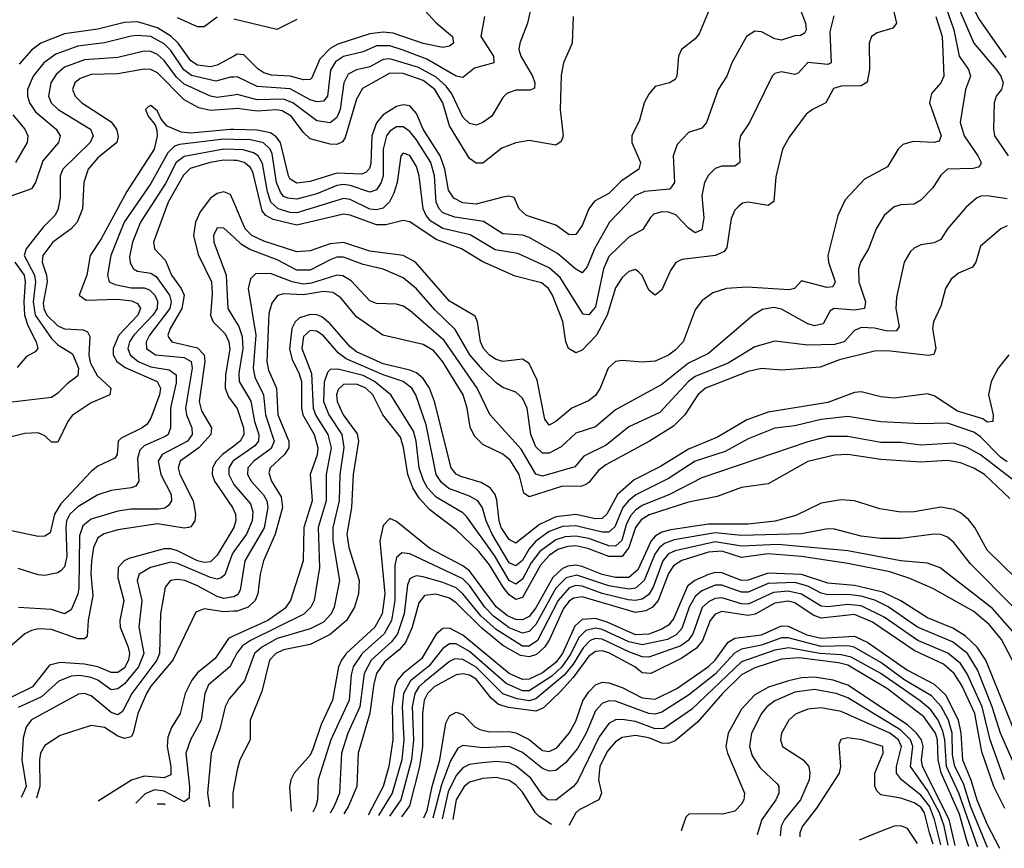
# Model space of a CAD drawing. Header units: inches. Extents: x 501365 to 657855, y 482276 to 547543.
# Tile 322 of 656: x 609355 to 612322, y 482503 to 485000. Entities that reach past the tile are written whole.
import ezdxf

# ---------------------------------------------------------------- set-up
doc = ezdxf.new("R2010")
doc.units = ezdxf.units.IN
doc.header["$MEASUREMENT"] = 0
doc.layers.add('A6408', color=7, linetype='Continuous')
doc.layers.add('A6418', color=7, linetype='Continuous')

msp = doc.modelspace()

# ---------------------------------------------------------------- linework, layer by layer
at = {"layer": 'A6408', "color": 5}
for points, elevation in [([(609950, 485007.6), (609910, 484978.5), (609890, 484978.5), (609830, 485006.1)], 2480), ([(610000, 484890.7), (609950, 484863.3), (609930, 484858.5), (609890, 484863.4), (609870, 484876.7), (609831.8, 484930), (609810, 484950.7), (609770, 484976.2), (609710, 484993.7), (609670, 484991.4), (609590, 484972), (609490, 484957.8), (609418.5, 484930), (609390, 484908.8), (609353.3, 484866.7)], 2520), ([(610000, 484827.4), (609990, 484827.2), (609945.4, 484814.6), (609871.8, 484831.8), (609848.7, 484848.7), (609810, 484907.8), (609790, 484928), (609750, 484949.2), (609710, 484953.1), (609690, 484950.2), (609610, 484930.4), (609530, 484920.3), (609463.5, 484896.5), (609427.1, 484870), (609394.7, 484830), (609378.1, 484790), (609378.1, 484770), (609384.4, 484750), (609402.3, 484722.3), (609464.1, 484670), (609476.9, 484650), (609471.7, 484630), (609424.6, 484575.4), (609402.3, 484510), (609390, 484490.6), (609331.3, 484470)], 2540), ([(610000, 484773.1), (609950, 484766.2), (609930, 484769.5), (609850, 484806.1), (609826.9, 484826.9), (609790, 484877.2), (609770, 484895.5), (609750, 484904.5), (609730, 484905.7), (609650, 484886), (609550, 484879.7), (609490, 484857), (609464.9, 484835.1), (609448.5, 484810), (609441.5, 484770), (609449.4, 484750), (609470.6, 484730), (609567.6, 484670), (609575.9, 484650), (609566.7, 484630), (609484.8, 484550), (609476.7, 484530), (609476.9, 484463.1), (609470, 484427.8), (609460.4, 484410), (609425.1, 484374.9), (609374.3, 484310), (609368.3, 484290), (609399.2, 484230), (609401.7, 484210), (609394.9, 484150), (609400.8, 484110), (609450, 484040.1), (609470, 484020.6), (609513.3, 483993.3), (609531.3, 483950), (609530, 483927.3), (609497.2, 483902.8), (609470, 483874.6), (609450, 483862.3), (609296.7, 483843.3)], 2560), ([(610000, 484732.1), (609930, 484727.1), (609894.4, 484734.4), (609850, 484758.6), (609770, 484839.8), (609750, 484849.7), (609730, 484851), (609650, 484837.6), (609570, 484835.3), (609537, 484823), (609520.8, 484810), (609514, 484790), (609521.6, 484770), (609542.3, 484750), (609630, 484692.3), (609645.8, 484670), (609651.7, 484648.3), (609646.9, 484630), (609590, 484584.3), (609561.4, 484550), (609547.9, 484510), (609544.3, 484430), (609527.5, 484390), (609510.1, 484370), (609454.4, 484330), (609424.1, 484290), (609422.6, 484270), (609435.8, 484230), (609437, 484210), (609425.7, 484145.7), (609427.2, 484130), (609436.6, 484110), (609470, 484077.5), (609490, 484069), (609546, 484066), (609559.3, 484059.3), (609566, 484046), (609563, 483990), (609567.1, 483967.1), (609588.4, 483928.4), (609629.2, 483890), (609626.7, 483870), (609570, 483845.7), (609512.8, 483807.2), (609499.8, 483790), (609470, 483727.1), (609450, 483727.4), (609430, 483746.8), (609410, 483755.3), (609370, 483753.8), (609330, 483743.6)], 2580), ([(610000, 484669.1), (609990, 484669.4), (609870, 484658.4), (609841.1, 484661.1), (609799.3, 484679.3), (609780.7, 484700.7), (609770, 484725), (609750, 484741.3), (609742, 484738), (609733.4, 484730), (609742.1, 484710), (609763.1, 484683.1), (609767.5, 484667.5), (609769.1, 484649.1), (609759.8, 484610), (609677.3, 484482.7), (609600, 484340), (609566.9, 484290), (609557.1, 484230), (609534.1, 484170), (609555.3, 484155.3), (609650, 484158.1), (609692.9, 484152.9), (609710, 484145.5), (609718.8, 484130), (609710.5, 484110), (609653.5, 484050), (609635.9, 484010), (609636.6, 483990), (609647.1, 483970), (609672.6, 483952.6), (609768.8, 483910), (609778.7, 483890), (609775.5, 483870), (609750, 483799.4), (609738.2, 483781.8), (609723.7, 483770), (609660.5, 483739.5), (609651.5, 483730), (609648.1, 483690), (609641.2, 483678.8), (609590, 483654.6), (609570, 483638.8), (609478.7, 483541.3), (609459.4, 483510), (609445.9, 483454.1), (609430, 483444.1), (609410, 483443), (609330, 483460.5)], 2620), ([(609333.4, 484713.4), (609370.5, 484670), (609379.6, 484650), (609376.9, 484630), (609341.5, 484570)], 2520), ([(610000, 484639.3), (609970, 484639.9), (609835.7, 484624.3), (609821, 484619), (609800.7, 484599.3), (609750, 484507), (609668.9, 484390), (609628.9, 484290), (609618.7, 484230), (609623.9, 484210), (609642, 484202), (609690, 484192.7), (609730, 484192), (609745.9, 484185.9), (609761.8, 484170), (609770, 484152.3), (609768.5, 484130), (609755.5, 484110), (609698.9, 484050), (609685, 484030), (609680.3, 484010), (609687.6, 483990), (609711.6, 483970), (609750, 483954.2), (609804.9, 483944.9), (609825.8, 483930), (609825.7, 483905.7), (609809.5, 483829.5), (609809.4, 483770), (609801.6, 483750), (609794.9, 483745.1), (609730, 483716.5), (609716.5, 483703.5), (609710, 483678), (609713.7, 483610), (609705, 483595), (609690.7, 483589.3), (609630, 483581.2), (609590, 483568.8), (609530, 483532.4), (609505.2, 483510), (609496.1, 483490), (609494, 483470), (609497.1, 483382.9), (609490, 483351.7), (609479.6, 483340.4), (609470, 483333.3), (609430, 483326), (609410, 483327.5), (609350, 483346.9)], 2640), ([(610000, 484609.2), (609970, 484610), (609850, 484587.9), (609826.4, 484570), (609793.7, 484506.3), (609719.1, 484390), (609694.8, 484330), (609685.9, 484285.9), (609687.3, 484267.3), (609697.2, 484250), (609710, 484242.3), (609750, 484236.2), (609766.1, 484226.1), (609805.9, 484170), (609811.4, 484150), (609806.9, 484130), (609745.9, 484050), (609735.5, 484030), (609736.2, 484010), (609763.7, 483990), (609850, 483982.6), (609871, 483970), (609874, 483950), (609854.2, 483830), (609857.1, 483810), (609873.2, 483770), (609874.7, 483750), (609860.3, 483730), (609784, 483690), (609772.1, 483670), (609779.7, 483630), (609811.5, 483570), (609812.3, 483550), (609803.3, 483536.7), (609791.6, 483528.4), (609774.3, 483525.7), (609690, 483525.3), (609650, 483519.3), (609570, 483495.1), (609545, 483475), (609534.9, 483445.1), (609533.1, 483286.9), (609530, 483269), (609510, 483222.3), (609490, 483209.9), (609450, 483222.6), (609351.2, 483228.8)], 2660), ([(610000, 484576.2), (609970, 484576.6), (609928.6, 484570), (609868.3, 484551.7), (609848, 484532), (609801.8, 484450), (609757.9, 484330), (609760.9, 484310), (609794.2, 484274.2), (609811.6, 484230), (609841.4, 484190), (609850, 484170), (609843, 484130), (609808.5, 484070), (609801.2, 484050), (609803.2, 484043.2), (609813, 484030), (609890, 484012), (609910, 483990), (609912.7, 483970), (609895.4, 483850), (609902, 483822), (609932.8, 483770), (609930.8, 483750), (609894.8, 483710), (609838.2, 483670), (609832, 483650), (609836.9, 483630), (609877.5, 483550), (609884.8, 483510), (609882.4, 483490), (609870, 483472.3), (609863.7, 483470), (609850, 483468), (609770, 483481), (609650, 483463.4), (609608.8, 483451.1), (609590, 483438.7), (609576.6, 483410), (609571, 483370), (609569.1, 483330), (609574.9, 483265.1), (609560.7, 483190), (609557.8, 483142.2), (609550, 483134.8), (609530, 483134.2), (609450, 483162.9), (609410, 483164.6), (609390, 483160.1), (609370, 483150), (609330, 483114.2)], 2680), ([(610000, 484450.1), (609990, 484473.8), (609970, 484481.7), (609950, 484476.7), (609930, 484462.7), (609898.9, 484421.1), (609884.6, 484390), (609878.6, 484350), (609892.6, 484292.6), (609932.2, 484210), (609934.5, 484174.5), (609929.1, 484109.1), (609937.1, 484090), (609973.3, 484053.3), (609984.8, 484030), (609987.5, 484007.5), (609974.7, 483930), (609974.2, 483890), (609983.9, 483863.9), (610000, 483842.1)], 2720), ([(610000, 484344.6), (609970, 484372.5), (609950, 484372.8), (609939, 484350), (609939.9, 484330), (609976.7, 484230), (609981.6, 484130), (610000, 484100.1)], 2740), ([(609340.4, 484270), (609368.1, 484230), (609371.4, 484210), (609366.8, 484150), (609368.9, 484110), (609379.1, 484079.1), (609404.3, 484030), (609409.4, 484010), (609401, 483999), (609374.9, 483985.1), (609347.3, 483952.7)], 2540), ([(610000, 483715.5), (609966.1, 483690), (609946.3, 483670), (609935.6, 483650), (609934.9, 483630), (609942, 483610), (609996.2, 483530), (610000, 483521.2)], 2720), ([(610000, 483672.5), (609996.4, 483670), (609985.2, 483650), (609984.3, 483630), (609999.7, 483599.7), (610000, 483599.4)], 2740), ([(610000, 483471.1), (609999.7, 483470), (609950, 483386.7), (609930, 483366.6), (609910, 483364.9), (609890, 483370.2), (609830, 483400.2), (609810, 483406.1), (609790, 483405.6), (609683.5, 483376.5), (609669.3, 483370), (609651.7, 483350), (609650, 483318.3), (609668.8, 483250), (609656.5, 483190), (609657.3, 483170), (609681.7, 483110), (609685.4, 483090), (609682.3, 483070), (609670, 483047.4), (609650, 483033.5), (609630, 483033.6), (609590.1, 483050.1), (609550, 483058.2), (609476.8, 483063.2), (609444.3, 483055.7), (609392.7, 482990), (609330, 482958.5)], 2720), ([(610000, 483397.5), (609994.6, 483390), (609972.4, 483327.6), (609961.4, 483318.6), (609950, 483314.9), (609930, 483319), (609830, 483361.9), (609810, 483365.8), (609748.8, 483350), (609714.1, 483330), (609708.1, 483310), (609722.8, 483250), (609713.5, 483170), (609728.3, 483090), (609712.5, 483050), (609670, 482998.8), (609650, 482983.6), (609630, 482980.6), (609590, 483009.9), (609570, 483018.2), (609535.8, 483024.2), (609510, 483022.5), (609472.9, 483007.1), (609419.8, 482960.2), (609350, 482927.9)], 2740), ([(610000, 483261.4), (609999.1, 483260.9), (609970, 483256.6), (609950, 483261.9), (609890, 483294.7), (609852.1, 483310), (609830, 483313.6), (609808.6, 483310), (609792.5, 483290), (609779.3, 483210), (609775.7, 483090), (609767.9, 483070), (609692.9, 482970), (609664.5, 482915.5), (609650, 482905.3), (609630, 482912.3), (609570, 482963.3), (609550, 482970.3), (609532.1, 482967.9), (609390, 482891.1), (609373.6, 482870), (609364.8, 482835.2), (609361.5, 482770), (609374.1, 482690), (609359.1, 482656.9)], 2760), ([(610000, 483217.7), (609970, 483216.3), (609910, 483224.7), (609885.2, 483214.8), (609816.3, 483070), (609750, 482992), (609736.8, 482970), (609710.1, 482910.1), (609696.5, 482850), (609690, 482838.9), (609670, 482834.2), (609650, 482841.5), (609610, 482868), (609570, 482873.2), (609476.2, 482843.8), (609430, 482813.7), (609417.6, 482790), (609414, 482770), (609415.4, 482690), (609405.5, 482654.5)], 2780), ([(610000, 483143.4), (609983.9, 483136.1), (609944.1, 483075.9), (609890, 483032.6), (609873.2, 483010), (609853.5, 482970), (609838.5, 482910), (609812, 482868), (609801.4, 482838.6), (609799.3, 482810), (609810.3, 482749.7), (609810, 482725.2), (609790, 482716), (609730, 482720.9), (609691.1, 482708.9), (609591.3, 482645.1)], 2820), ([(610000, 483073.5), (609988.3, 483050), (609923.8, 482996.2), (609912.9, 482970), (609901.9, 482890), (609868.9, 482830), (609855.3, 482790), (609866.3, 482690), (609865.6, 482654.4), (609850, 482643.7), (609790, 482675.4), (609760.6, 482679.4), (609732.2, 482667.8), (609705, 482639.3)], 2840), ([(610000, 482970.1), (609986.2, 482953.8), (609973.6, 482930), (609957.7, 482862.3), (609931.3, 482790), (609920.4, 482670), (609926.7, 482628)], 2860), ([(610000, 482687.1), (609996.7, 482670), (609996.5, 482624.5)], 2880), ([(609792.8, 482634.9), (609790, 482636.6), (609770, 482636.9), (609768.7, 482636.1)], 2860)]:
    msp.add_lwpolyline(points, dxfattribs=dict(at, elevation=elevation))
at = {"layer": 'A6418', "color": 5}
for points, elevation in [([(612368.4, 485870), (612270.5, 485829.5), (612233.8, 485806.2), (612181.9, 485758.1), (612156.2, 485723.8), (612145.9, 485690), (612147.3, 485670), (612165.3, 485630), (612188.7, 485610), (612216, 485596), (612292.2, 485572.2), (612295.7, 485550), (612264.4, 485510), (612150, 485409.9), (612132.8, 485387.2), (612122.6, 485350), (612127.8, 485290), (612126.6, 485230), (612138.7, 485190), (612191.2, 485110), (612243.5, 485003.5), (612326.3, 484886.3)], 2780), ([(611968.2, 485110), (611996.9, 484990), (611985.3, 484974.7), (611938.9, 484961.1), (611921, 484950), (611914.4, 484930), (611915.4, 484850), (611908.4, 484811.6), (611890, 484800.8), (611830, 484799.6), (611806.7, 484793.3), (611784.1, 484750), (611743.7, 484730), (611724.8, 484715.2), (611673.4, 484646.6), (611653.6, 484610), (611633, 484527), (611627.2, 484452.8), (611610, 484440.5), (611550, 484450.9), (611532.9, 484447.1), (611521.3, 484438.7), (611510, 484426.2), (611498.4, 484401.6), (611485.8, 484314.2), (611477.8, 484302.2), (611451.6, 484290), (611350, 484277.2), (611331.8, 484268.2), (611315.5, 484244.5), (611290, 484186.2), (611270, 484169.8), (611250, 484185.4), (611229.9, 484229.9), (611220, 484240), (611210, 484247.8), (611190, 484241.7), (611170, 484223.2), (611150, 484192.2), (611125.3, 484110), (611092.7, 484050), (611050, 484004.4), (611030, 483996), (611008.3, 484010), (611000.5, 484030), (610990.8, 484090.8), (610960, 484170), (610948.4, 484190), (610927.3, 484207.3), (610847.6, 484227.6), (610750.5, 484270.5), (610685.6, 484310), (610610, 484337.5), (610530, 484391.1), (610510, 484395.4), (610458, 484382), (610430, 484381.9), (610350, 484411.1), (610330, 484413.9), (610190, 484381.4), (610118.6, 484398.6), (610096, 484410), (610084.8, 484424.8), (610058.2, 484538.2), (610050, 484554.6), (610031.1, 484570), (610010, 484576), (610000, 484576.2)], 2680), ([(610519.4, 485090), (610610, 484991.2), (610659.1, 484950), (610661.8, 484930), (610650, 484920.2), (610630, 484916.2), (610570, 484928.8), (610479.8, 484959.8), (610450, 484962.9), (610410, 484957.7), (610313.4, 484926.6), (610290, 484913.8), (610259, 484881), (610235.2, 484824.8), (610230, 484820.3), (610210, 484819.4), (610170, 484829.8), (610113.3, 484833.3), (610090, 484840.2), (610071.8, 484851.8), (610030, 484893.9), (610010, 484896.2), (610000, 484890.7)], 2520), ([(610903.8, 485076.2), (610885.1, 484990), (610862, 484930), (610858.8, 484910), (610864.5, 484890), (610899.7, 484830), (610907, 484810), (610906, 484794), (610892.5, 484787.5), (610850, 484787.9), (610822.2, 484777.8), (610810, 484765.7), (610777.1, 484710), (610750.2, 484690), (610730, 484682.5), (610710, 484687.4), (610690, 484706.8), (610657, 484777), (610640, 484800), (610610, 484827.3), (610556.6, 484856.6), (610470, 484882.3), (610450, 484880.6), (610410, 484857.9), (610370, 484849), (610344.1, 484835.9), (610331.5, 484810), (610320.6, 484730), (610310, 484705.4), (610290, 484689.3), (610250, 484695.7), (610177.4, 484750), (610150, 484761), (610070, 484758.7), (610010, 484774.5), (610000, 484773.1)], 2560), ([(611692.3, 485070), (611722.2, 484990), (611724.7, 484970), (611719.9, 484960.1), (611707.7, 484952.3), (611690, 484951.2), (611650, 484938.4), (611630, 484942.6), (611590, 484963.9), (611570, 484965.2), (611545.2, 484950), (611500.6, 484870), (611485, 484830), (611459.4, 484790), (611424.7, 484690), (611410, 484673.8), (611370, 484660.4), (611336, 484624), (611324.1, 484590), (611327.4, 484510), (611313.8, 484490), (611237.5, 484482.5), (611207.9, 484470), (611132.4, 484390), (611086.4, 484310), (611064.4, 484255.6), (611050, 484237.6), (611030, 484248.1), (610975.4, 484295.4), (610890, 484344.3), (610870, 484350.8), (610810, 484355.2), (610752.5, 484392.5), (610665.7, 484405.7), (610630, 484418.7), (610618.4, 484430), (610609.1, 484450), (610604.1, 484530), (610593.4, 484570), (610550, 484638.3), (610530, 484663), (610510, 484677.1), (610490, 484677.2), (610470, 484664.6), (610459.9, 484650), (610450, 484610), (610450.2, 484530), (610444.1, 484510), (610430, 484487.7), (610410, 484480.8), (610350, 484501), (610330, 484503.4), (610310, 484500.8), (610250, 484475.2), (610190, 484459.1), (610162.2, 484462.2), (610150, 484467.6), (610140.2, 484480.2), (610128.1, 484510), (610115.5, 484595.6), (610109.4, 484610), (610088.9, 484628.9), (610050, 484638.3), (610000, 484639.3)], 2640), ([(611432.3, 485030), (611401.9, 484958.1), (611390, 484942.8), (611349.3, 484910), (611340.2, 484890), (611335.1, 484830), (611330, 484819.8), (611312.7, 484810), (611270, 484799), (611250, 484776), (611236.6, 484750), (611222.6, 484697.4), (611199.4, 484650), (611199.2, 484630), (611225, 484570), (611220.5, 484550), (611166.6, 484513.4), (611130, 484476.4), (611086.7, 484453.3), (611070, 484430.6), (611050, 484380.3), (611030, 484352.6), (611010, 484352.5), (610970, 484381.1), (610882.2, 484410), (610859.5, 484430), (610844.8, 484464.8), (610828.4, 484468.4), (610810, 484465.5), (610730, 484444.8), (610690, 484448.7), (610662.5, 484462.5), (610646.9, 484486.9), (610636.1, 484550), (610621.7, 484590), (610570.4, 484670), (610550, 484717.3), (610530, 484740.3), (610510, 484744), (610490, 484739.2), (610450, 484713.7), (610430.2, 484689.8), (610415.8, 484650), (610412.7, 484567.3), (610408.5, 484551.5), (610398.9, 484541.1), (610385.2, 484534.8), (610310, 484538.2), (610230, 484512.9), (610190, 484507.5), (610170, 484519.9), (610164.6, 484530), (610140.5, 484630), (610127.8, 484647.8), (610110, 484659.5), (610070, 484667.1), (610000, 484669.1)], 2620), ([(612148.2, 485030), (612169.6, 484970), (612185.5, 484890), (612213.3, 484850), (612219.6, 484830), (612204.9, 484790), (612188.6, 484690), (612200.7, 484650), (612241.6, 484590), (612251.8, 484570), (612250, 484564.2), (612244.1, 484555.9), (612227.9, 484552.1), (612150.1, 484549.9), (612130, 484531.9), (612106.4, 484493.6), (612070, 484456.2), (612050, 484444.5), (612010, 484442.3), (611990, 484436.5), (611959.8, 484410), (611935.5, 484370), (611912.1, 484310), (611888.2, 484270), (611882.7, 484250), (611882.9, 484210), (611903.7, 484150), (611900.2, 484130), (611870, 484125.1), (611809, 484130), (611797.1, 484122.8), (611775.7, 484084.3), (611750, 484078), (611730, 484083.6), (611650, 484127.8), (611627.4, 484132.6), (611592.8, 484127.2), (611564.7, 484110), (611430, 483994.2), (611370, 483965.7), (611290, 483901.2), (611150, 483825), (611090, 483773.2), (611030, 483754.8), (610986.3, 483713.7), (610950, 483694.5), (610930, 483694.1), (610910, 483713), (610895.1, 483750), (610883.5, 483830), (610870, 483860.2), (610850, 483877.5), (610810, 483891.8), (610790, 483905.8), (610750, 483944.9), (610711.3, 483990), (610666.8, 484066.8), (610605.6, 484125.6), (610550, 484189.1), (610510, 484222.6), (610450, 484248.5), (610390, 484262.8), (610330, 484285.1), (610310, 484284.3), (610290, 484276.7), (610230, 484245.5), (610190, 484245.9), (610130, 484276.6), (610047.7, 484307.7), (610023.1, 484323.1), (610000, 484344.6)], 2740), ([(612175.3, 485055.3), (612230, 484929.5), (612297.2, 484850), (612311.5, 484830), (612318.5, 484810), (612313.4, 484790), (612297, 484770), (612290.6, 484750), (612289.5, 484670), (612292, 484650), (612333.4, 484590)], 2760), ([(611808.3, 485011.7), (611795.9, 484964.1), (611800.2, 484870), (611790, 484865.1), (611730, 484871.4), (611700.8, 484839.2), (611690, 484835.5), (611650, 484843), (611630, 484838.5), (611621.8, 484830), (611553.3, 484690), (611526.5, 484650), (611522.2, 484630), (611524.7, 484570), (611510, 484559), (611470, 484559.2), (611450, 484552), (611430, 484531.8), (611418.6, 484510), (611410.1, 484470), (611416.6, 484403.4), (611410, 484367.1), (611390, 484358.3), (611370, 484371.9), (611332.1, 484412.1), (611310, 484420.8), (611290, 484421.8), (611266, 484414), (611255.4, 484404.6), (611232.4, 484367.6), (611190, 484344.7), (611130, 484286.3), (611114, 484250), (611090, 484135.5), (611070, 484111), (611052.9, 484112.9), (610983.4, 484223.4), (610950, 484253), (610855.9, 484295.9), (610786.9, 484306.9), (610711.8, 484351.8), (610630, 484371.4), (610593.6, 484393.6), (610579.3, 484410), (610570.2, 484430), (610558.1, 484530), (610550, 484558.2), (610530, 484590.8), (610510, 484597.6), (610503.4, 484590), (610492.2, 484510), (610482.5, 484477.5), (610468.9, 484451.1), (610450, 484432.2), (610430, 484426.9), (610410, 484429.7), (610350, 484458.7), (610330, 484461.1), (610190, 484418.2), (610170, 484419), (610133.6, 484430), (610111.6, 484450), (610101.3, 484481.3), (610086.5, 484566.5), (610073.6, 484590), (610059.5, 484599.5), (610028.4, 484608.4), (610000, 484609.2)], 2660), ([(612114.9, 485010), (612133.9, 484950), (612139.2, 484830), (612130.4, 484809.6), (612101.9, 484778.1), (612096.4, 484750), (612131.4, 484650), (612125.6, 484634.4), (612110.1, 484629.9), (612046.8, 484633.2), (612016.1, 484623.9), (612001.8, 484610), (611970, 484556.8), (611900.7, 484519.3), (611842.4, 484457.6), (611819.5, 484410), (611790.1, 484290), (611792.3, 484270), (611811.6, 484210), (611804.6, 484195.4), (611786.6, 484193.4), (611710, 484213.3), (611689.5, 484190.5), (611673.7, 484186.2), (611545.6, 484194.4), (611484.4, 484190), (611443, 484177), (611410, 484153), (611390, 484125.7), (611353.5, 484030), (611330, 484004), (611310, 483989.2), (611270, 483971.1), (611230, 483968), (611170, 483973.4), (611150, 483969.9), (611127.8, 483950), (611104.1, 483890), (611090, 483867.9), (611068.4, 483851.6), (611018.5, 483830), (610970, 483789.1), (610950, 483778.7), (610937, 483797), (610914.4, 483914.4), (610890, 483964.5), (610870, 483977.2), (610810, 483970.3), (610790, 483976.6), (610770, 483989.9), (610752.6, 484010), (610743.4, 484030), (610734.2, 484090), (610726.9, 484106.9), (610650, 484152), (610547.3, 484270), (610510, 484290.2), (610410, 484303.2), (610330, 484329.1), (610290, 484325.3), (610230, 484303.9), (610190, 484300.5), (610090, 484332.5), (610054.2, 484350), (610033.7, 484370), (610000, 484450.1)], 2720), ([(610755.5, 485010), (610744.2, 484950), (610782.5, 484890), (610783.5, 484870), (610725.5, 484854.5), (610690, 484826.3), (610670, 484829.9), (610581.7, 484881.7), (610510, 484908.7), (610470, 484921.1), (610430, 484921.8), (610390, 484903.3), (610330, 484889.2), (610306.5, 484873.5), (610291.6, 484848.4), (610281.7, 484770), (610270, 484755), (610250, 484753.1), (610230, 484758.9), (610170, 484791.8), (610070, 484798.5), (610010, 484827.6), (610000, 484827.4)], 2540), ([(611022.5, 485010), (611019.8, 484930), (610993.5, 484870), (610986.5, 484833.5), (610982.8, 484730), (610992.2, 484650), (610986.6, 484633.4), (610970, 484622.6), (610890, 484636.7), (610850, 484629.3), (610807.1, 484612.9), (610750, 484568.3), (610730, 484567.7), (610710, 484582.4), (610650, 484680.4), (610629.6, 484750), (610605.6, 484790), (610570, 484817.2), (610510, 484837.9), (610470, 484838.7), (610387.5, 484792.5), (610370, 484760.9), (610335.2, 484644.8), (610327.4, 484632.6), (610310, 484623.9), (610290, 484624.8), (610230, 484641.5), (610210, 484660.1), (610172.3, 484710), (610145.4, 484725.4), (610128.9, 484728.9), (610070, 484725.1), (610010, 484732.8), (610000, 484732.1)], 2580), ([(610190, 485001.2), (610129.5, 484970.5), (610000, 485001.9)], 2480), ([(612330, 484460.9), (612270, 484469.4), (612251.3, 484468.7), (612237.4, 484462.6), (612205.4, 484434.5), (612150.9, 484370), (612130, 484337.5), (612110, 484327.9), (612070, 484321.9), (612050, 484312.3), (612038.7, 484301.3), (612019.5, 484270), (611996.3, 484163.7), (611994.6, 484130), (612004.4, 484075.6), (611997, 484063), (611970, 484061.9), (611930.8, 484070.8), (611890, 484073.1), (611870, 484064.2), (611839.5, 484030), (611810, 484021.6), (611730, 484019.8), (611630, 484031.5), (611570, 484014.4), (611490, 483965.2), (611390, 483925.1), (611370, 483909.6), (611283.4, 483816.6), (611190, 483773.9), (611121.4, 483718.6), (611054.7, 483685.3), (611027.2, 483652.8), (610930, 483624.9), (610910, 483631.1), (610865.9, 483705.9), (610771.1, 483811.1), (610733.2, 483890), (610633.7, 484033.7), (610530, 484124), (610510, 484137), (610490, 484143.2), (610430, 484145.3), (610410, 484152.7), (610353.6, 484213.6), (610328.6, 484228.6), (610310, 484230.5), (610233.8, 484206.2), (610210, 484203.2), (610176, 484210), (610110, 484236), (610065.3, 484234.7), (610050, 484219.8), (610043.3, 484190), (610065.7, 484050), (610058.5, 483950), (610063.4, 483923.4), (610089.2, 483870), (610094.9, 483810), (610121.1, 483730), (610112.2, 483707.8), (610059.7, 483670), (610042.3, 483650), (610041, 483630), (610051.7, 483610), (610088.9, 483568.9), (610099.4, 483550), (610102.8, 483530), (610091, 483469), (610033.3, 483370), (610018.9, 483281.1), (610011.9, 483268.1), (610000, 483261.4)], 2760), ([(612330, 484378.7), (612311.5, 484370), (612250, 484317.4), (612235.6, 484270), (612225.9, 484254.1), (612183.4, 484236.6), (612161.1, 484218.9), (612144.4, 484190), (612130, 484136.9), (612108.1, 484090), (612104.8, 484070), (612115.4, 484010), (612108.9, 483991.1), (612091.7, 483988.3), (611970, 484002), (611930, 484001.8), (611824.6, 483975.4), (611766.6, 483953.4), (611650, 483943.8), (611590, 483949.4), (611550, 483940.7), (611420.8, 483890), (611397.7, 483870), (611359, 483810), (611325, 483775), (611252.7, 483730), (611121.2, 483658.8), (611098.4, 483641.6), (611070, 483605.6), (611060.3, 483599.7), (611045.9, 483594.1), (610990, 483594.3), (610890, 483562.3), (610873.4, 483573.4), (610860.1, 483630), (610833, 483673), (610810, 483691.4), (610750, 483720.1), (610725.3, 483745.3), (610712.4, 483772.4), (610703.5, 483830), (610690.9, 483870), (610629.4, 483969.4), (610602.3, 484002.3), (610570, 484021.7), (610449.2, 484050), (610370, 484105.1), (610322.1, 484162.1), (610298.5, 484178.5), (610270, 484180.8), (610210, 484171.5), (610150, 484174.6), (610131.2, 484168.8), (610114.3, 484145.7), (610105.5, 484114.5), (610099.3, 483970), (610104.5, 483944.5), (610128.4, 483890), (610132.1, 483810), (610165.9, 483730), (610165.3, 483710), (610152.5, 483690), (610109.4, 483650), (610105.6, 483634.4), (610113, 483610), (610142.9, 483562.8), (610146.9, 483530), (610124.1, 483450), (610089.2, 483370), (610079, 483330), (610071.9, 483270), (610063.9, 483250), (610043, 483230), (610010, 483218.1), (610000, 483217.7)], 2780), ([(612335.3, 483990), (612303.3, 483950), (612282.3, 483910), (612274.5, 483870), (612287.6, 483810), (612287.3, 483790), (612270, 483788), (612257.1, 483797.1), (612180.5, 483820.5), (612110, 483867), (612090, 483872.8), (611990, 483859.9), (611950, 483863.6), (611890, 483878.9), (611870, 483876.5), (611790, 483846.4), (611610, 483818), (611545.5, 483794.5), (611457.7, 483742.3), (611370, 483706.2), (611286.1, 483653.9), (611206.2, 483613.8), (611155.8, 483570), (611124.1, 483510), (611110, 483496.9), (611090, 483496.6), (611030, 483509.6), (610970, 483502.4), (610920.8, 483479.2), (610850, 483423), (610830, 483433.8), (610805.7, 483470), (610799.1, 483490), (610792.7, 483552.7), (610787.1, 483570), (610772.7, 483590), (610745.5, 483605.5), (610683.5, 483623.5), (610670, 483631.1), (610655.1, 483650), (610604.9, 483850), (610589.5, 483890), (610570, 483918.9), (610550, 483935.7), (610530, 483944.7), (610450, 483963.1), (610370, 483999.6), (610350, 484014.6), (610290, 484083.8), (610264.6, 484104.6), (610250, 484110.9), (610230, 484112), (610198.1, 484101.9), (610184.2, 484090), (610174.5, 484070), (610168.1, 484008.1), (610175.7, 483975.7), (610195.8, 483935.8), (610203.3, 483910), (610203.4, 483830), (610207.8, 483810), (610241.9, 483750), (610253.3, 483710), (610250.5, 483689.5), (610230, 483630), (610236.1, 483550), (610211.1, 483470), (610208.7, 483370), (610170.7, 483250), (610153.7, 483226.3), (610102.7, 483190), (610000, 483143.4)], 2820), ([(610000, 484100.1), (610015.3, 484075.3), (610025.3, 484045.3), (610026.8, 484010), (610014.7, 483934.7), (610015.8, 483910), (610050.7, 483850.7), (610061.8, 483790), (610074.8, 483750), (610074.1, 483730), (610063.6, 483716.4), (610000, 483672.5)], 2740), ([(612330, 483668.3), (612310, 483682), (612250, 483743.4), (612230, 483757.4), (612150, 483784.1), (612070, 483782.6), (611950, 483788.2), (611850, 483804.4), (611770, 483795.8), (611690, 483776.8), (611630, 483769.6), (611550, 483737.6), (611480.4, 483699.6), (611390, 483670.2), (611310, 483617.7), (611211.6, 483568.4), (611189.3, 483550.7), (611172.5, 483530), (611147.8, 483472.2), (611130, 483455.6), (611110, 483456.1), (611030, 483475.6), (610990, 483472.8), (610950, 483457.9), (610910, 483429.1), (610890, 483405.7), (610870, 483370.8), (610850, 483354.3), (610830, 483363.6), (610778.6, 483450), (610760.4, 483490), (610749.3, 483529.3), (610734.7, 483550), (610710, 483564.5), (610647.8, 483587.8), (610625.8, 483605.8), (610610, 483629.4), (610579.6, 483779.6), (610548.1, 483870), (610536.4, 483890), (610509.9, 483910), (610450, 483930.1), (610338.1, 483978.1), (610315.6, 483995.6), (610270, 484047.9), (610250, 484061.9), (610230, 484064.2), (610210, 484045.9), (610204.7, 484010), (610234.1, 483934.1), (610238.6, 483830), (610247.3, 483807.3), (610283.4, 483750), (610293.1, 483710), (610277.7, 483630), (610278.4, 483550), (610254.4, 483470), (610258.2, 483350), (610241.5, 483250), (610232.4, 483230), (610211.3, 483208.7), (610049.7, 483130), (610026.1, 483113.9), (610008.8, 483091.2), (610000, 483073.5)], 2840), ([(612350, 483612), (612250, 483689.2), (612210, 483710.7), (612170, 483724.2), (612070, 483718.7), (612010, 483726.2), (611950, 483725.8), (611850, 483744.3), (611790, 483744), (611730, 483728.2), (611410, 483620.3), (611312.7, 483570), (611230, 483536.7), (611210, 483522.7), (611195, 483505), (611182, 483478), (611168.8, 483431.2), (611150, 483413.5), (611130, 483415.3), (611070, 483436.6), (611030, 483444.2), (610997.9, 483442.1), (610970, 483433.4), (610921.9, 483398.1), (610896.3, 483363.7), (610870, 483314.8), (610850, 483299.8), (610830, 483310.9), (610785.3, 483385.3), (610702.3, 483502.3), (610690, 483513.9), (610610, 483561.1), (610583.3, 483590), (610571.3, 483611.3), (610558.8, 483650), (610549.1, 483730), (610540.9, 483760.9), (610473.1, 483870), (610424, 483910), (610390, 483928.1), (610313, 483947), (610290, 483945.9), (610282.4, 483937.6), (610272.2, 483907.8), (610270.4, 483850), (610286.1, 483810), (610325, 483750), (610331.7, 483711.7), (610319.5, 483630), (610317.7, 483550), (610297.9, 483470), (610298.3, 483430), (610318.2, 483310), (610302.6, 483230), (610293.6, 483210), (610270, 483185.3), (610230, 483164.6), (610130, 483135.2), (610084.3, 483110), (610062.6, 483090), (610032.1, 483007.9), (610000, 482970.1)], 2860), ([(612337.9, 483557.9), (612261.7, 483630), (612230, 483648.8), (612190, 483664.6), (612150, 483672.4), (612070, 483667.3), (611950, 483675.4), (611850.1, 483689.9), (611810, 483687.9), (611730, 483669.3), (611610, 483601.6), (611530, 483590.3), (611456.3, 483563.6), (611370, 483546), (611251.3, 483508.7), (611227, 483493), (611210, 483470.2), (611190, 483409.9), (611170, 483383), (611130, 483383.2), (611066.3, 483406.4), (611030, 483414.4), (611006.7, 483413.3), (610976.4, 483403.6), (610950, 483386.1), (610923.6, 483356.4), (610870, 483258.8), (610850, 483252.7), (610830, 483267.5), (610811.7, 483290), (610770, 483357.9), (610737.7, 483397.7), (610670, 483463.1), (610590, 483523.3), (610558.5, 483558.5), (610539.7, 483590), (610524.6, 483630), (610511.5, 483711.5), (610502, 483742), (610449.2, 483809.2), (610418.7, 483870), (610397.6, 483890), (610370, 483902), (610330, 483901.1), (610313.9, 483886.1), (610309.2, 483870), (610310.8, 483850), (610329, 483810), (610371.8, 483751.9), (610375.8, 483730), (610359, 483630), (610354.3, 483530), (610340.2, 483450), (610346.6, 483410), (610377.1, 483310), (610375.6, 483270), (610363, 483230), (610339.2, 483190), (610290, 483147.5), (610230, 483117.5), (610150, 483101.2), (610126.9, 483090), (610107, 483070), (610084.1, 482975.9), (610049.2, 482890), (610048.6, 482830), (610018, 482770), (610010, 482739.6), (610000, 482687.1)], 2880), ([(610000, 483842.1), (610010, 483828.5), (610029, 483770), (610030.3, 483750), (610019.2, 483730), (610000, 483715.5)], 2720), ([(610000, 483599.4), (610050, 483541.5), (610056.9, 483516.9), (610055.3, 483490), (610038, 483450), (610000, 483397.5)], 2740), ([(612356.9, 483316.9), (612270, 483401.9), (612232.7, 483470), (612213.8, 483493.8), (612190, 483514.7), (612170, 483524.7), (612130, 483531.1), (612050, 483517.7), (612010, 483516.7), (611946.8, 483526.8), (611870.3, 483550.3), (611830, 483554), (611770, 483543.9), (611693.4, 483506.6), (611630.7, 483489.3), (611550, 483480.3), (611430, 483480.3), (611316.5, 483463.5), (611290, 483455.8), (611270, 483443.9), (611257.4, 483430), (611217.3, 483342.7), (611190, 483319.9), (611150, 483319), (611110, 483328.9), (611050, 483352.8), (611030, 483356.3), (611006.7, 483353.3), (610990, 483346.4), (610961, 483319), (610910, 483228.5), (610890, 483202.2), (610870, 483192.2), (610850, 483192.9), (610824.4, 483204.4), (610790.6, 483230.6), (610710, 483339.6), (610690, 483354.6), (610590, 483407.2), (610490, 483488.3), (610470, 483496.8), (610450, 483476.4), (610439.4, 483430), (610454.4, 483270), (610447.2, 483210), (610424.8, 483170), (610338.5, 483090), (610324.1, 483070), (610315.6, 483050), (610296.8, 482950), (610263.1, 482876.9), (610238.2, 482801.8), (610230, 482784.3), (610182, 482730), (610171.7, 482710), (610167.9, 482687.9), (610172.4, 482615.6)], 2920), ([(610000, 483521.2), (610004.8, 483510), (610005.8, 483490), (610000, 483471.1)], 2720), ([(612350, 483229.5), (612220.2, 483360.2), (612170, 483424.9), (612150, 483441), (612130, 483449.4), (612110, 483450.3), (612010, 483436.8), (611950, 483437), (611890, 483443.6), (611810, 483465.5), (611790, 483466.2), (611710, 483451.2), (611530, 483446.5), (611450, 483454.3), (611327.1, 483432.9), (611297.7, 483422.3), (611282.3, 483410), (611268.6, 483390), (611236.5, 483310), (611210, 483287), (611190, 483284.2), (611130, 483294.1), (611033.8, 483326.2), (611001.7, 483318.3), (610970, 483287.1), (610910, 483178.1), (610890, 483156.4), (610870, 483151.3), (610830, 483168.1), (610782.5, 483202.5), (610755.8, 483230), (610710, 483295.4), (610690, 483315.2), (610530, 483391.2), (610505.8, 483394.2), (610490, 483380.2), (610484.6, 483355.4), (610485.5, 483250), (610475.1, 483190), (610452.4, 483150), (610386.8, 483090), (610359.5, 483050), (610353.5, 483026.5), (610347, 482950), (610291.9, 482830), (610253.6, 482710), (610251.9, 482650), (610246.8, 482630), (610237.5, 482612.2)], 2940), ([(612353.6, 483150), (612285.9, 483225.9), (612128.8, 483348.8), (612090, 483363), (612010.1, 483369.9), (611850, 483399.8), (611639, 483419), (611530, 483413.6), (611450, 483427.4), (611330, 483400.1), (611309.6, 483390.4), (611292.6, 483370), (611263.3, 483290), (611250, 483268.7), (611230, 483254.3), (611210, 483250), (611188, 483252), (611110, 483271.7), (611050, 483293.4), (611030, 483295.2), (611010, 483288.2), (610977.4, 483250), (610915.2, 483130), (610890, 483112.1), (610870, 483112.5), (610790, 483162.6), (610744.2, 483204.2), (610690, 483270.7), (610670, 483288.2), (610630, 483304.8), (610570, 483321.5), (610550, 483324.2), (610539.2, 483320.8), (610530, 483315.9), (610522.8, 483297.2), (610513.6, 483210), (610493.2, 483150), (610474.8, 483125.2), (610413.8, 483070), (610392.7, 483030), (610379.4, 482930), (610343, 482850), (610324.2, 482790), (610318.5, 482670), (610302.6, 482630), (610289.9, 482609.6)], 2960), ([(612403, 482963), (612312.9, 483132.9), (612277.3, 483177.3), (612230, 483217.5), (612105.9, 483285.9), (612036.8, 483316.8), (611976.3, 483336.3), (611850, 483361.2), (611710, 483383.2), (611610, 483390.4), (611530, 483380), (611470, 483398.4), (611430, 483396.3), (611349.6, 483370.4), (611324.9, 483355.1), (611310, 483331.1), (611278.6, 483250), (611261.4, 483230), (611241.2, 483218.8), (611210, 483214.2), (611050, 483261.4), (611023.1, 483256.9), (611010, 483248.6), (610993.6, 483226.4), (610950, 483130.6), (610935.9, 483110), (610912.1, 483087.9), (610890, 483080.6), (610864, 483084), (610810, 483115), (610746.7, 483166.7), (610670, 483243.1), (610650, 483256.9), (610610, 483269.3), (610574.3, 483265.7), (610557, 483243), (610537.2, 483170), (610516.8, 483123.2), (610498.4, 483101.6), (610454.3, 483065.7), (610430, 483030), (610421.4, 482998.6), (610409.7, 482910.3), (610374.9, 482790), (610370.5, 482690), (610345.3, 482630), (610331, 482607.5)], 2980), ([(612350, 482861), (612265.8, 483070), (612240.2, 483110), (612204, 483144), (612166.6, 483166.6), (612090, 483197.6), (612009.6, 483249.6), (611955.3, 483275.3), (611870, 483295.4), (611790, 483302.5), (611710, 483329), (611610, 483332.2), (611550, 483311), (611530, 483310.5), (611470, 483333.6), (611450, 483334.3), (611430, 483328.6), (611389.4, 483310.6), (611367.1, 483292.9), (611324.7, 483195.3), (611310, 483176.1), (611290, 483163.5), (611250, 483149.1), (611210, 483146.9), (611124.9, 483184.9), (611090, 483195.7), (611050, 483193.4), (611027.5, 483172.5), (610990, 483090), (610970, 483063.5), (610930, 483032), (610890, 483013.4), (610870, 483011.9), (610830, 483029.8), (610690, 483145.9), (610650, 483166.9), (610630, 483165.4), (610610, 483148.4), (610565.7, 483074.3), (610509.8, 483030), (610493.5, 483010), (610484.7, 482990), (610476.5, 482930), (610478.6, 482830), (610467.3, 482750), (610450, 482689.5), (610404.5, 482603.8)], 3020), ([(612350, 482759), (612310, 482850), (612285.5, 482930), (612241.2, 483041.2), (612210.8, 483090.8), (612165.3, 483125.3), (612060.3, 483170), (611971.5, 483231.5), (611931.3, 483251.3), (611890, 483263.7), (611850, 483268.5), (611790, 483266.9), (611770, 483272.4), (611730, 483293.7), (611690, 483304.3), (611610, 483301.6), (611550, 483275.1), (611530, 483275), (611470, 483296.8), (611450, 483296.3), (611410, 483279.5), (611390, 483262.5), (611372.1, 483230), (611350, 483166.2), (611333.3, 483146.7), (611307, 483133), (611230, 483116.2), (611190, 483125.6), (611110, 483162.8), (611090, 483166.9), (611060.1, 483159.9), (611040.6, 483139.4), (611013.7, 483086.3), (610987.8, 483050), (610957.7, 483022.3), (610890, 482978.3), (610870, 482977.8), (610820.5, 483000.5), (610710, 483097), (610670, 483119.2), (610650, 483119.6), (610630, 483105.5), (610587.7, 483052.3), (610531.9, 483008.1), (610511.2, 482970), (610507.1, 482930), (610512.1, 482830), (610505.8, 482770), (610477.3, 482670), (610435.9, 482602.2)], 3040), ([(612322.2, 482710), (612279.2, 482830), (612254.5, 482930), (612209.7, 483029.7), (612190, 483060.6), (612151.7, 483091.6), (612061.2, 483130), (611960, 483200), (611890, 483234.4), (611850, 483238.4), (611790.7, 483230.7), (611770, 483233.5), (611710, 483269.4), (611670, 483278), (611625.9, 483274), (611550, 483239.2), (611530, 483239.8), (611470, 483258), (611450, 483256), (611430, 483246.6), (611411.4, 483228.6), (611382.7, 483150), (611369.3, 483130), (611346.8, 483113.2), (611250, 483079.2), (611230, 483080.6), (611190, 483095.9), (611110, 483133.8), (611090, 483135.5), (611073.5, 483130), (611052.5, 483107.5), (611022, 483058), (610995, 483025), (610910, 482953.9), (610890, 482947.4), (610853.7, 482953.7), (610810, 482969), (610730, 483049.6), (610690, 483072.7), (610665.9, 483074.1), (610650, 483066.1), (610574.4, 483005.6), (610557.6, 482990), (610545, 482970), (610537.4, 482930), (610541.6, 482830), (610535.7, 482770), (610503.4, 482650), (610469, 482600.5)], 3060), ([(612323, 482623), (612289.8, 482689.8), (612253.9, 482793.9), (612233, 482910), (612193.8, 482993.8), (612170.7, 483030.7), (612138.5, 483058.5), (612050, 483099.1), (611924.9, 483184.9), (611870, 483207.9), (611770, 483197.1), (611745.5, 483205.5), (611690, 483243.6), (611670, 483248.3), (611630, 483242.4), (611570.9, 483209.1), (611550, 483204.6), (611470, 483216.8), (611450, 483208.7), (611435, 483190), (611411.9, 483130), (611393.7, 483106.3), (611350, 483076.9), (611256.1, 483030), (611230, 483032.4), (611208.2, 483050), (611130, 483092.4), (611110, 483098.2), (611090, 483096.7), (611070, 483082.3), (611022.4, 483017.7), (610983.9, 482976.1), (610933.4, 482926.6), (610910, 482917.1), (610827.9, 482927.9), (610797.1, 482937.1), (610775.4, 482955.4), (610730, 483012.8), (610710, 483024.7), (610690.9, 483029.1), (610670, 483026), (610603.3, 482990), (610583.2, 482970), (610573.7, 482950), (610568, 482910), (610568.6, 482810), (610559.3, 482750), (610528.9, 482631.1), (610505.4, 482598.6)], 3080), ([(610572.8, 482595.2), (610582.4, 482617.6), (610597.2, 482690), (610620.3, 482770), (610639.2, 482880.8), (610650, 482903), (610670, 482913.6), (610690, 482906.7), (610726.6, 482870), (610741.3, 482861.3), (610770, 482854.5), (610830, 482855.8), (610850, 482851.9), (610890, 482831.1), (610930, 482798), (610950, 482794.9), (610973.4, 482806.6), (611010, 482850.4), (611030, 482886.1), (611051.9, 482948.1), (611070, 482975.1), (611090, 482995.8), (611110, 483004.1), (611130, 483002.1), (611170, 482987.9), (611230, 482956.6), (611270, 482952.7), (611335.1, 482984.9), (611430, 483051.2), (611450.2, 483070), (611490, 483124.6), (611510, 483137), (611590, 483146.7), (611650, 483173.7), (611670, 483172.5), (611726.5, 483146.5), (611770, 483136.9), (611870, 483143.1), (611910, 483123.8), (612030, 483039.8), (612110, 482998.5), (612145.1, 482965.1), (612182.4, 482890), (612190.5, 482850), (612195.4, 482770), (612220.4, 482710), (612238.9, 482650), (612270, 482575.7), (612305.8, 482505.8), (612307.2, 482503.5)], 3120), ([(612270.5, 482505.7), (612219.9, 482630), (612198.7, 482698.7), (612172.9, 482750), (612165.6, 482785.6), (612164.6, 482850), (612153, 482890), (612131.1, 482931.1), (612102.6, 482962.6), (612022.1, 483010), (611950, 483063.2), (611869.2, 483109.2), (611850, 483113.3), (611770, 483111.8), (611670, 483137.4), (611650, 483137.2), (611590, 483115.6), (611530, 483103.7), (611508.6, 483091.4), (611450, 483028.1), (611370, 482965.1), (611290, 482913.3), (611270, 482907.4), (611250, 482910), (611150, 482946.5), (611130, 482947.4), (611110, 482939.9), (611090, 482917.6), (611061.5, 482850), (611035.8, 482804.2), (610999.4, 482760.6), (610970, 482737.7), (610950, 482735.6), (610930, 482743.5), (610870, 482792.6), (610830, 482810.4), (610750, 482806.7), (610690, 482813.1), (610675.1, 482804.9), (610652.8, 482767.2), (610625.4, 482694.6), (610599.3, 482593.9)], 3140), ([(612242, 482507.4), (612184.8, 482670), (612147.5, 482750), (612142.4, 482830), (612136.5, 482856.5), (612122, 482890), (612100.3, 482920.3), (612068.2, 482948.1), (611950, 483030.3), (611859.8, 483079.8), (611830, 483086.3), (611766.2, 483090), (611672.3, 483107.7), (611630, 483100.8), (611530, 483065.4), (611378.7, 482921.3), (611295.4, 482864.6), (611270, 482863.6), (611210, 482885.3), (611170, 482891.9), (611150, 482890.2), (611130, 482879.7), (611100.9, 482839.1), (611035.4, 482704.6), (611023.1, 482690), (610970, 482648.7), (610945.6, 482650), (610930, 482663.2), (610895.1, 482715.1), (610850.9, 482750.9), (610830, 482760.7), (610790, 482765.1), (610739.6, 482760.5), (610710, 482756.2), (610690, 482746.4), (610670, 482722.9), (610646, 482674), (610627.9, 482592.4)], 3160), ([(612215, 482509), (612207.5, 482530), (612186.5, 482606.5), (612131.4, 482731.4), (612122.4, 482770), (612120.1, 482830), (612113.8, 482850), (612079.6, 482899.6), (611970, 482984.1), (611850, 483055), (611822.4, 483062.4), (611703, 483077), (611650, 483073.6), (611570, 483047.5), (611530, 483025.7), (611472.9, 482970), (611396.7, 482883.3), (611330, 482827.5), (611310, 482819.5), (611290, 482820.7), (611250, 482836.3), (611210, 482843), (611170, 482837), (611150, 482824.3), (611125.3, 482794.7), (611103, 482750), (611098.8, 482710), (611108.1, 482670), (611100.1, 482650), (611040.8, 482619.2), (611030, 482609.9), (611010, 482573.7), (611008.9, 482573)], 3180), ([(612173.3, 482511.5), (612155.5, 482590), (612074.8, 482750), (612071.9, 482770), (612077.2, 482810), (612072.2, 482830), (612057.2, 482850), (612030, 482875.4), (611850, 482995.2), (611805.6, 483010), (611750, 483019.3), (611710, 483016.7), (611671.7, 483008.3), (611611.3, 482988.7), (611570, 482966.2), (611530, 482922.4), (611489.7, 482850), (611482.4, 482810), (611487.4, 482790), (611538.7, 482670), (611536.8, 482650), (611530, 482636.4), (611510, 482615.8), (611473.3, 482606.7), (611372.3, 482607.7), (611362.3, 482597.7), (611347.9, 482555.8)], 3220), ([(612152.2, 482512.8), (612140.5, 482570), (612126.6, 482610), (612090, 482677.2), (612039, 482750), (612045.8, 482810), (612038.5, 482830), (612010, 482859.7), (611850, 482957.3), (611815.4, 482970), (611750, 482982.1), (611690, 482974.3), (611630, 482948.2), (611606.3, 482930), (611589.7, 482910), (611559.7, 482850), (611553.5, 482810), (611561.9, 482781.9), (611585.8, 482745.8), (611637.5, 482697.5), (611642.1, 482690), (611642.5, 482670), (611633.4, 482650), (611590.7, 482590), (611576.8, 482544.1)], 3240), ([(612130.2, 482514.1), (612111.5, 482590), (612096.5, 482630), (612070, 482663.4), (612011.4, 482710), (611997.1, 482730), (611996.5, 482750), (612011.8, 482810), (612003.2, 482830), (611976.8, 482850), (611830, 482915.4), (611770, 482927), (611730, 482922.7), (611692.5, 482907.5), (611672.8, 482890), (611650.1, 482850), (611647, 482830), (611653, 482810), (611715.5, 482770), (611732.3, 482750), (611736.1, 482730), (611733.2, 482710), (611707.5, 482650), (611659.7, 482590), (611649.7, 482570), (611646.2, 482540.6)], 3260), ([(612106.8, 482515.5), (612095.8, 482550), (612081, 482610), (612070, 482627.1), (612050, 482640.1), (612010, 482654.6), (611950, 482665), (611937.1, 482677.1), (611931.1, 482691.1), (611931.7, 482730), (611956.7, 482790), (611955.7, 482810), (611892.6, 482830), (611850, 482836.6), (611829.1, 482830.9), (611823.3, 482816.6), (611828.3, 482750), (611823.6, 482730), (611755.5, 482624.5), (611714, 482570), (611705.5, 482550), (611705.3, 482537.6)], 3280), ([(610956.7, 482575.7), (610919.8, 482599.8), (610909.1, 482610), (610870, 482673.1), (610850, 482694.5), (610830, 482707.5), (610790, 482717), (610750, 482713.9), (610710, 482702.5), (610694.1, 482690), (610670.2, 482649.8), (610660.3, 482590.7)], 3180), ([(612060.2, 482518.3), (612030, 482562.7), (612010, 482571.7), (611990, 482569.7), (611930, 482547.5), (611884.5, 482528.5)], 3320)]:
    msp.add_lwpolyline(points, dxfattribs=dict(at, elevation=elevation))

doc.saveas('drawing.dxf')
